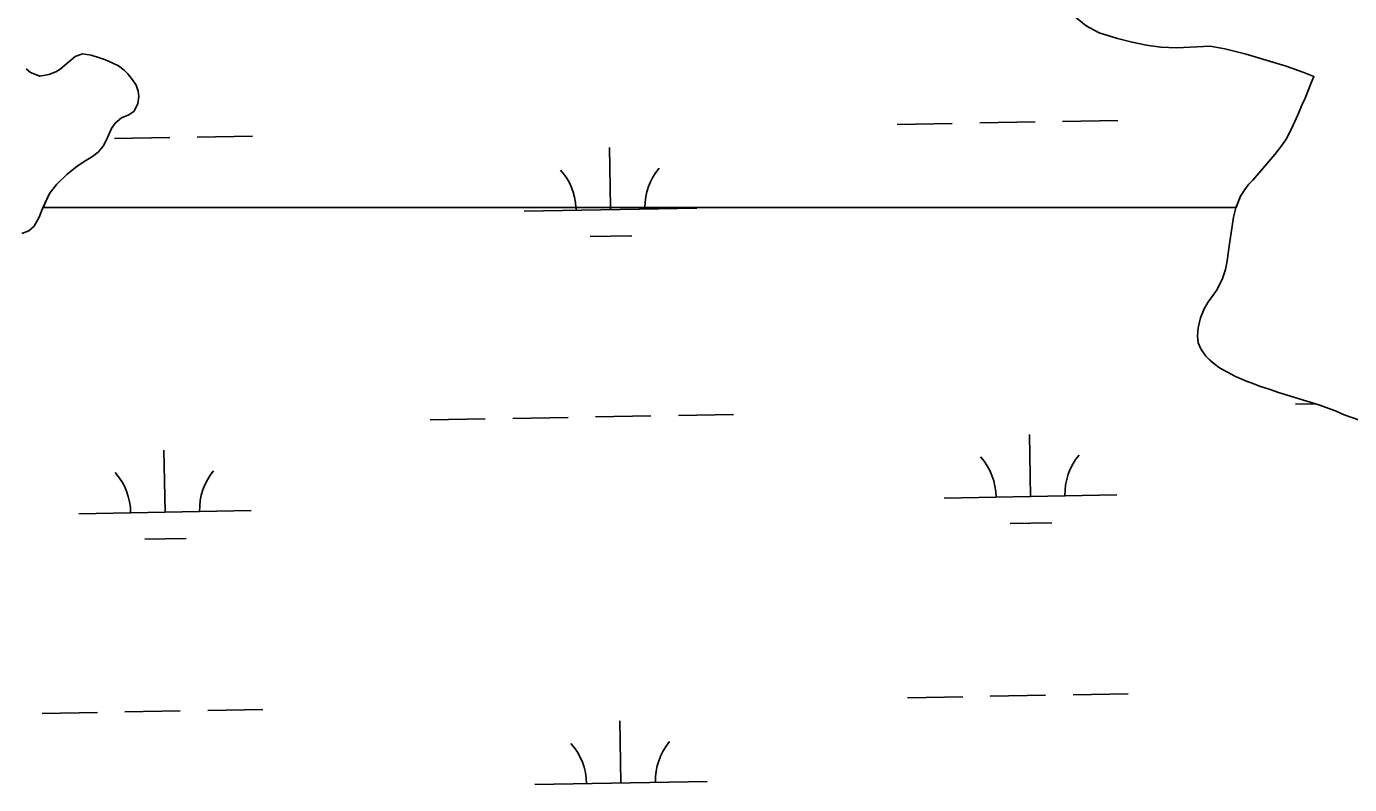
# Model space of a CAD drawing. Extents: x 3957609 to 3995875, y 234277 to 260273.
# Drawn here: x 3981007 to 3981774, y 244735 to 245175 of the extents above; entities that cross this region are included whole.
import ezdxf

# ---------------------------------------------------------------- set-up
doc = ezdxf.new("R2010")
doc.units = 0
doc.layers.add('V-TOPO-SHOR', color=7, linetype='Continuous')
doc.layers.add('V-WETL-SWMP', color=7, linetype='Continuous')

msp = doc.modelspace()

# ---------------------------------------------------------------- linework, layer by layer
at = {"layer": 'V-TOPO-SHOR'}
for points in [[(3981555.275, 245204.937), (3981567.893, 245200.428), (3981580.515, 245197.083), (3981591.224, 245193.536), (3981598.328, 245190.853), (3981606.805, 245186.677), (3981614.217, 245181.338), (3981621.624, 245175.256), (3981629.04, 245171.19), (3981639.858, 245167.854), (3981648.236, 245165.698), (3981656.512, 245164.072), (3981664.897, 245162.869), (3981674.131, 245162.407), (3981693.462, 245163.496), (3981701.949, 245161.868), (3981714.36, 245158.739), (3981737.586, 245151.847), (3981747.869, 245148.196), (3981753.692, 245145.945)], [(3981006.864, 245150.264), (3981009.51, 245148.13), (3981014.917, 245146.09), (3981020.016, 245147.024), (3981024.057, 245148.601), (3981026.613, 245150.182), (3981035.35, 245157.473), (3981039.497, 245158.943), (3981044.59, 245158.286), (3981049.36, 245156.781), (3981052.86, 245155.493), (3981057.206, 245153.67), (3981060.384, 245152.062), (3981063.772, 245149.5), (3981065.887, 245147.368), (3981068.634, 245143.96), (3981070.743, 245140.765), (3981071.898, 245137.364), (3981072.31, 245134.283), (3981071.761, 245130.144), (3981069.621, 245125.801), (3981066.426, 245123.689), (3981062.172, 245121.797), (3981058.549, 245118.731), (3981056.413, 245115.661), (3981053.307, 245108.665), (3981051.488, 245105.489), (3981048.606, 245101.89), (3981045.305, 245099.461), (3981040.517, 245096.508), (3981036.363, 245093.657), (3981030.613, 245089.221), (3981024.747, 245083.405), (3981020.479, 245077.902), (3981016.41, 245069.212), (3981014.372, 245064.23), (3981011.482, 245059.04), (3981008.498, 245056.292), (3981004.351, 245054.715)], [(3981779.531, 244946.652), (3981771.155, 244949.658), (3981766.492, 244951.803), (3981756.526, 244955.346), (3981733.197, 244962.555), (3981728.215, 244964.379), (3981722.169, 244966.317), (3981717.93, 244968.033), (3981714.96, 244969), (3981708.177, 244971.893), (3981698.855, 244976.921), (3981696.313, 244978.738), (3981693.984, 244980.659), (3981690.919, 244983.645), (3981688.07, 244987.796), (3981686.595, 244991.306), (3981686.081, 244995.343), (3981686.526, 245000.013), (3981687.931, 245005.954), (3981690.075, 245011.041), (3981692.106, 245014.854), (3981697.552, 245022.264), (3981700.659, 245028.73), (3981702.377, 245033.925), (3981703.354, 245039.017), (3981704.45, 245047.508), (3981706.961, 245064.273), (3981708.47, 245069.681), (3981711.151, 245076.466), (3981714.036, 245080.913), (3981715.957, 245083.454), (3981718.198, 245085.781), (3981730.998, 245100.594), (3981735.375, 245106.414), (3981737.513, 245109.591), (3981740.613, 245115.417), (3981744.363, 245123.579), (3981746.938, 245129.62), (3981748.65, 245133.223), (3981752.084, 245142.234), (3981753.692, 245145.945)]]:
    msp.add_lwpolyline(points, dxfattribs=at)
at = {"layer": 'V-WETL-SWMP'}
for p, q in [((3981607.963, 245119.855), (3981639.958, 245120.437)), ((3981511.979, 245118.11), (3981543.974, 245118.692)), ((3981559.971, 245118.983), (3981591.966, 245119.564)), ((3981058.146, 245109.858), (3981090.141, 245110.44)), ((3981106.138, 245110.73), (3981138.133, 245111.312)), ((3981345.765, 245069.841), (3981345.132, 245104.644)), ((3981295.795, 245067.741), (3981395.778, 245069.559)), ((3981345.787, 245068.65), (3981345.765, 245069.841)), ((3981334.069, 245053.004), (3981358.065, 245053.44)), ((3981742.968, 244955.781), (3981754.442, 244955.99)), ((3981241.143, 244946.657), (3981273.138, 244947.239)), ((3981289.135, 244947.529), (3981321.13, 244948.111)), ((3981337.127, 244948.402), (3981369.122, 244948.984)), ((3981385.119, 244949.275), (3981417.114, 244949.856)), ((3981589.324, 244902.237), (3981588.67, 244938.231)), ((3981087.499, 244893.113), (3981086.845, 244929.107)), ((3981539.333, 244901.328), (3981639.316, 244903.146)), ((3981037.507, 244892.204), (3981137.491, 244894.022)), ((3981577.607, 244886.591), (3981601.603, 244887.027)), ((3981075.782, 244877.466), (3981099.778, 244877.902)), ((3981518.027, 244785.49), (3981550.022, 244786.072)), ((3981566.019, 244786.363), (3981598.014, 244786.944)), ((3981614.011, 244787.235), (3981646.006, 244787.817)), ((3981016.202, 244776.365), (3981048.197, 244776.947)), ((3981064.194, 244777.238), (3981096.189, 244777.82)), ((3981112.186, 244778.11), (3981144.181, 244778.692)), ((3981351.835, 244736.03), (3981351.18, 244772.024)), ((3981301.843, 244735.121), (3981401.826, 244736.939))]:
    msp.add_line(p, q, dxfattribs=at)
for points in [[(3981629.041, 245171.191), (3981621.625, 245175.256)], [(3981006.864, 245150.264), (3981009.51, 245148.129), (3981014.917, 245146.09), (3981020.017, 245147.025), (3981024.058, 245148.601), (3981026.613, 245150.183), (3981035.349, 245157.474), (3981039.496, 245158.944), (3981044.59, 245158.286), (3981049.361, 245156.78), (3981052.86, 245155.492), (3981057.206, 245153.669), (3981060.385, 245152.063), (3981063.772, 245149.501), (3981065.887, 245147.369), (3981068.633, 245143.96), (3981070.744, 245140.766), (3981071.898, 245137.364), (3981072.31, 245134.283), (3981071.762, 245130.145), (3981069.621, 245125.8), (3981066.427, 245123.689), (3981062.172, 245121.796), (3981058.55, 245118.731), (3981056.414, 245115.661), (3981053.306, 245108.666), (3981051.488, 245105.488), (3981048.607, 245101.89), (3981045.306, 245099.461), (3981040.516, 245096.508), (3981036.363, 245093.658), (3981030.612, 245089.222), (3981024.748, 245083.406), (3981020.479, 245077.902), (3981016.704, 245069.841), (3981708.532, 245069.841), (3981711.151, 245076.466), (3981714.036, 245080.913), (3981715.958, 245083.454), (3981718.197, 245085.78), (3981730.998, 245100.593), (3981735.375, 245106.415), (3981737.512, 245109.591), (3981740.614, 245115.418), (3981744.364, 245123.579), (3981746.937, 245129.62), (3981748.65, 245133.223), (3981752.084, 245142.234), (3981753.692, 245145.944), (3981747.87, 245148.196), (3981737.586, 245151.848), (3981714.36, 245158.739), (3981701.949, 245161.868), (3981693.462, 245163.496), (3981674.132, 245162.406), (3981664.896, 245162.869), (3981656.513, 245164.071), (3981648.237, 245165.697), (3981639.858, 245167.855), (3981629.041, 245171.191)], [(3981779.531, 244946.652), (3981771.155, 244949.659), (3981766.492, 244951.802), (3981756.526, 244955.346), (3981733.197, 244962.555), (3981728.214, 244964.38), (3981722.17, 244966.316), (3981717.93, 244968.032), (3981714.961, 244969), (3981708.177, 244971.894), (3981698.854, 244976.922), (3981696.313, 244978.738), (3981693.985, 244980.658), (3981690.918, 244983.644), (3981688.069, 244987.796), (3981686.596, 244991.306), (3981686.082, 244995.343), (3981686.526, 245000.013), (3981687.93, 245005.953), (3981690.074, 245011.041), (3981692.107, 245014.855), (3981697.552, 245022.265), (3981700.658, 245028.729), (3981702.378, 245033.925), (3981703.354, 245039.017), (3981704.45, 245047.507), (3981706.961, 245064.272), (3981708.469, 245069.681), (3981708.532, 245069.841), (3981016.704, 245069.841), (3981016.409, 245069.212), (3981014.371, 245064.23), (3981011.483, 245059.039), (3981008.499, 245056.291), (3981004.352, 245054.715)]]:
    msp.add_lwpolyline(points, dxfattribs=at)
for centre, start, end in [((3981290.544, 245068.121), 2.797538, 41.813537), ((3981401.012, 245070.129), 140.269876, 180.468793), ((3981290.544, 245068.121), 0.269879, 2.79752), ((3981401.012, 245070.129), 180.468811, 181.813534), ((3981534.082, 244901.708), 0.269879, 41.813537), ((3981644.549, 244903.716), 140.269876, 181.813534), ((3981032.257, 244892.583), 0.269879, 41.813537), ((3981142.724, 244894.592), 140.269876, 181.813534), ((3981407.06, 244737.509), 140.269876, 181.813534), ((3981296.592, 244735.501), 0.269879, 41.813537)]:
    msp.add_arc(centre, 35.246, start, end, dxfattribs=at)

doc.saveas('drawing.dxf')
